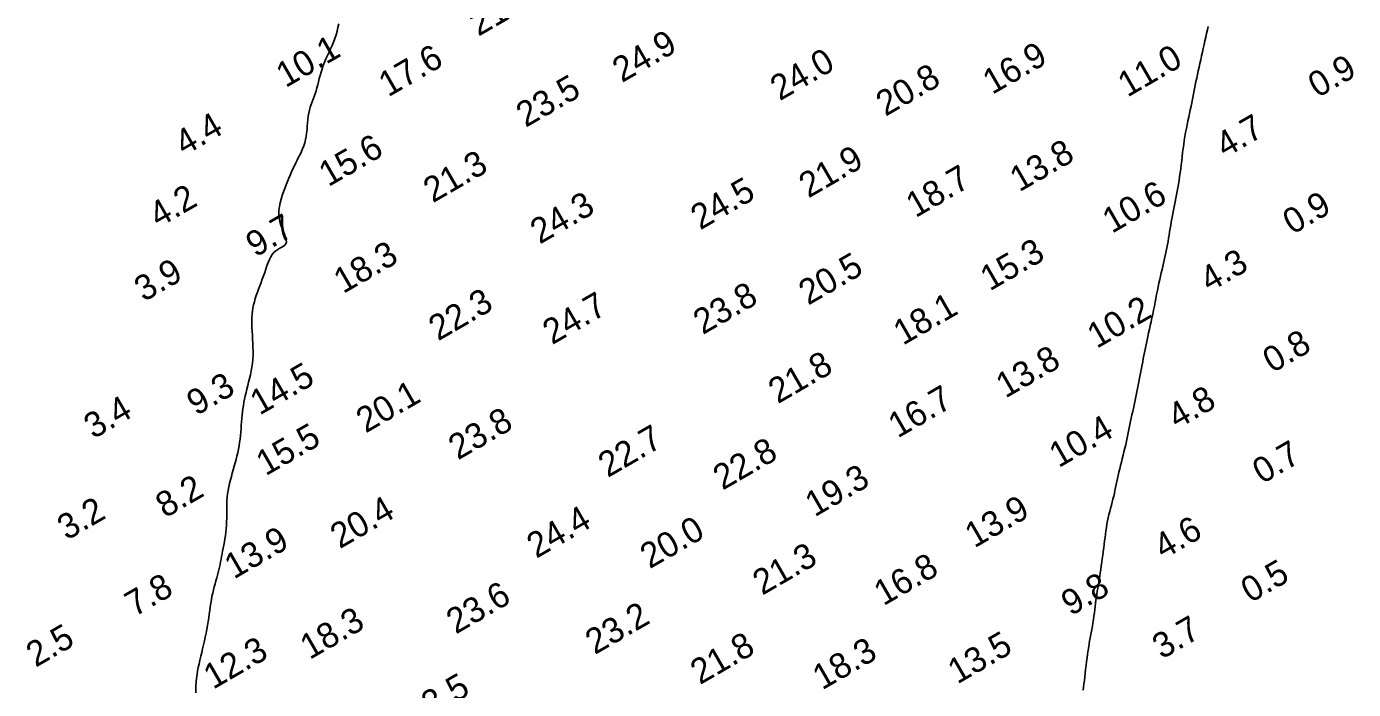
# Model space of a CAD drawing. Extents: x 3024098 to 3056816, y 418252 to 509144.
# Drawn here: x 3026955.7 to 3027219, y 423395.3 to 423526.8 of the extents above; entities that cross this region are included whole.
import ezdxf

# ---------------------------------------------------------------- set-up
doc = ezdxf.new("R2010")
doc.units = 0
doc.layers.add('V-CHAN-CONT-EL10', color=7, linetype='Continuous')
doc.layers.add('V-TOPO-SOUN-0911', color=7, linetype='Continuous')

msp = doc.modelspace()

# ---------------------------------------------------------------- linework, layer by layer
at = {"layer": 'V-CHAN-CONT-EL10'}
for points in [[(3026989.24, 423394.6), (3026989.25, 423395.34), (3026989.27, 423396.07), (3026989.32, 423396.8), (3026989.4, 423397.52), (3026989.5, 423398.23), (3026989.62, 423398.95), (3026989.75, 423399.67), (3026989.91, 423400.39), (3026990.07, 423401.12), (3026990.24, 423401.86), (3026990.42, 423402.61), (3026990.6, 423403.36), (3026990.78, 423404.13), (3026990.96, 423404.9), (3026991.14, 423405.68), (3026991.3, 423406.45), (3026991.45, 423407.23), (3026991.59, 423407.99), (3026991.72, 423408.76), (3026991.83, 423409.51), (3026991.93, 423410.25), (3026992.03, 423410.98), (3026992.13, 423411.7), (3026992.23, 423412.41), (3026992.34, 423413.1), (3026992.46, 423413.77), (3026992.6, 423414.42), (3026992.75, 423415.05), (3026992.91, 423415.67), (3026993.07, 423416.27), (3026993.24, 423416.85), (3026993.4, 423417.42), (3026993.55, 423417.97), (3026993.7, 423418.51), (3026993.83, 423419.04), (3026993.95, 423419.56), (3026994.06, 423420.07), (3026994.16, 423420.59), (3026994.26, 423421.11), (3026994.36, 423421.64), (3026994.46, 423422.19), (3026994.57, 423422.75), (3026994.68, 423423.33), (3026994.8, 423423.93), (3026994.92, 423424.56), (3026995.03, 423425.2), (3026995.13, 423425.85), (3026995.22, 423426.51), (3026995.29, 423427.18), (3026995.35, 423427.86), (3026995.37, 423428.55), (3026995.39, 423429.24), (3026995.39, 423429.93), (3026995.39, 423430.63), (3026995.39, 423431.32), (3026995.4, 423432.02), (3026995.43, 423432.72), (3026995.48, 423433.41), (3026995.56, 423434.1), (3026995.67, 423434.79), (3026995.81, 423435.48), (3026995.96, 423436.17), (3026996.13, 423436.85), (3026996.31, 423437.53), (3026996.49, 423438.21), (3026996.68, 423438.89), (3026996.87, 423439.56), (3026997.05, 423440.24), (3026997.23, 423440.91), (3026997.4, 423441.58), (3026997.56, 423442.26), (3026997.7, 423442.93), (3026997.83, 423443.61), (3026997.94, 423444.29), (3026998.03, 423444.97), (3026998.11, 423445.65), (3026998.17, 423446.34), (3026998.23, 423447.02), (3026998.28, 423447.7), (3026998.33, 423448.37), (3026998.38, 423449.04), (3026998.45, 423449.69), (3026998.52, 423450.34), (3026998.61, 423450.98), (3026998.7, 423451.62), (3026998.81, 423452.26), (3026998.94, 423452.91), (3026999.07, 423453.55), (3026999.22, 423454.21), (3026999.38, 423454.89), (3026999.56, 423455.57), (3026999.73, 423456.28), (3026999.91, 423457), (3027000.08, 423457.73), (3027000.24, 423458.48), (3027000.38, 423459.24), (3027000.49, 423460.02), (3027000.57, 423460.8), (3027000.61, 423461.6), (3027000.62, 423462.41), (3027000.6, 423463.22), (3027000.57, 423464.02), (3027000.52, 423464.81), (3027000.47, 423465.59), (3027000.42, 423466.34), (3027000.39, 423467.07), (3027000.37, 423467.77), (3027000.37, 423468.45), (3027000.39, 423469.1), (3027000.44, 423469.73), (3027000.5, 423470.35), (3027000.6, 423470.97), (3027000.72, 423471.58), (3027000.87, 423472.2), (3027001.05, 423472.82), (3027001.25, 423473.44), (3027001.47, 423474.08), (3027001.71, 423474.72), (3027001.96, 423475.36), (3027002.21, 423476.02), (3027002.45, 423476.68), (3027002.69, 423477.35), (3027002.92, 423478.02), (3027003.14, 423478.69), (3027003.37, 423479.34), (3027003.6, 423479.97), (3027003.85, 423480.56), (3027004.12, 423481.1), (3027004.42, 423481.58), (3027004.75, 423481.98), (3027005.13, 423482.31), (3027005.53, 423482.58), (3027005.93, 423482.81), (3027006.31, 423483.02), (3027006.65, 423483.22), (3027006.94, 423483.45), (3027007.13, 423483.72), (3027007.22, 423484.05), (3027007.2, 423484.45), (3027007.08, 423484.93), (3027006.89, 423485.48), (3027006.65, 423486.08), (3027006.39, 423486.73), (3027006.15, 423487.41), (3027005.94, 423488.12), (3027005.8, 423488.85), (3027005.74, 423489.59), (3027005.76, 423490.33), (3027005.85, 423491.08), (3027005.99, 423491.82), (3027006.18, 423492.56), (3027006.41, 423493.29), (3027006.66, 423494.01), (3027006.92, 423494.71), (3027007.19, 423495.4), (3027007.45, 423496.06), (3027007.72, 423496.71), (3027007.99, 423497.35), (3027008.26, 423497.97), (3027008.53, 423498.57), (3027008.81, 423499.16), (3027009.09, 423499.74), (3027009.38, 423500.31), (3027009.66, 423500.87), (3027009.94, 423501.43), (3027010.21, 423501.99), (3027010.45, 423502.57), (3027010.68, 423503.15), (3027010.87, 423503.75), (3027011.04, 423504.37), (3027011.16, 423505.01), (3027011.25, 423505.67), (3027011.32, 423506.35), (3027011.38, 423507.03), (3027011.44, 423507.7), (3027011.5, 423508.37), (3027011.58, 423509.01), (3027011.68, 423509.64), (3027011.81, 423510.23), (3027011.97, 423510.79), (3027012.15, 423511.34), (3027012.34, 423511.88), (3027012.54, 423512.41), (3027012.74, 423512.94), (3027012.94, 423513.48), (3027013.12, 423514.04), (3027013.29, 423514.62), (3027013.45, 423515.22), (3027013.6, 423515.84), (3027013.76, 423516.47), (3027013.92, 423517.11), (3027014.1, 423517.76), (3027014.3, 423518.41), (3027014.53, 423519.07), (3027014.79, 423519.72), (3027015.08, 423520.38), (3027015.38, 423521.04), (3027015.69, 423521.71), (3027016, 423522.38), (3027016.31, 423523.06), (3027016.59, 423523.74), (3027016.85, 423524.45), (3027017.08, 423525.16), (3027017.28, 423525.88), (3027017.45, 423526.6), (3027017.61, 423527.32)], [(3027190.15, 423526.82), (3027190, 423526.15), (3027189.85, 423525.45), (3027189.69, 423524.72), (3027189.53, 423523.98), (3027189.36, 423523.23), (3027189.19, 423522.47), (3027189.02, 423521.72), (3027188.85, 423520.97), (3027188.68, 423520.22), (3027188.52, 423519.48), (3027188.35, 423518.75), (3027188.19, 423518.03), (3027188.04, 423517.31), (3027187.88, 423516.59), (3027187.73, 423515.88), (3027187.59, 423515.18), (3027187.45, 423514.48), (3027187.31, 423513.79), (3027187.18, 423513.09), (3027187.04, 423512.39), (3027186.9, 423511.69), (3027186.76, 423510.98), (3027186.61, 423510.27), (3027186.46, 423509.54), (3027186.31, 423508.81), (3027186.15, 423508.07), (3027185.99, 423507.32), (3027185.84, 423506.56), (3027185.69, 423505.79), (3027185.55, 423505), (3027185.43, 423504.21), (3027185.31, 423503.41), (3027185.2, 423502.6), (3027185.1, 423501.79), (3027185, 423500.98), (3027184.91, 423500.17), (3027184.81, 423499.37), (3027184.71, 423498.58), (3027184.61, 423497.8), (3027184.5, 423497.04), (3027184.38, 423496.29), (3027184.26, 423495.56), (3027184.13, 423494.84), (3027184, 423494.13), (3027183.86, 423493.43), (3027183.73, 423492.73), (3027183.6, 423492.05), (3027183.47, 423491.37), (3027183.34, 423490.69), (3027183.21, 423490.02), (3027183.09, 423489.35), (3027182.97, 423488.69), (3027182.85, 423488.03), (3027182.74, 423487.38), (3027182.62, 423486.73), (3027182.52, 423486.08), (3027182.41, 423485.44), (3027182.3, 423484.8), (3027182.19, 423484.17), (3027182.08, 423483.54), (3027181.97, 423482.91), (3027181.85, 423482.29), (3027181.72, 423481.67), (3027181.59, 423481.06), (3027181.45, 423480.45), (3027181.3, 423479.84), (3027181.15, 423479.22), (3027181, 423478.59), (3027180.84, 423477.94), (3027180.69, 423477.28), (3027180.54, 423476.6), (3027180.38, 423475.89), (3027180.23, 423475.16), (3027180.08, 423474.41), (3027179.94, 423473.65), (3027179.79, 423472.88), (3027179.63, 423472.1), (3027179.48, 423471.32), (3027179.32, 423470.54), (3027179.16, 423469.77), (3027178.99, 423468.99), (3027178.83, 423468.23), (3027178.66, 423467.48), (3027178.5, 423466.75), (3027178.34, 423466.03), (3027178.18, 423465.33), (3027178.04, 423464.66), (3027177.9, 423464), (3027177.77, 423463.37), (3027177.64, 423462.75), (3027177.52, 423462.14), (3027177.4, 423461.53)], [(3027177.4, 423461.53), (3027177.28, 423460.92), (3027177.17, 423460.3), (3027177.05, 423459.68), (3027176.93, 423459.03), (3027176.8, 423458.38), (3027176.68, 423457.71), (3027176.55, 423457.03), (3027176.42, 423456.35), (3027176.29, 423455.67), (3027176.15, 423454.99), (3027176.01, 423454.32), (3027175.88, 423453.66), (3027175.74, 423453), (3027175.6, 423452.35), (3027175.46, 423451.7), (3027175.32, 423451.06), (3027175.18, 423450.42), (3027175.04, 423449.78), (3027174.91, 423449.13), (3027174.77, 423448.49), (3027174.64, 423447.84), (3027174.51, 423447.19), (3027174.37, 423446.53), (3027174.24, 423445.87), (3027174.09, 423445.2), (3027173.94, 423444.53), (3027173.79, 423443.84), (3027173.62, 423443.15), (3027173.45, 423442.46), (3027173.28, 423441.76), (3027173.1, 423441.07), (3027172.93, 423440.38), (3027172.76, 423439.7), (3027172.6, 423439.04), (3027172.44, 423438.39), (3027172.3, 423437.76), (3027172.17, 423437.14), (3027172.04, 423436.54), (3027171.92, 423435.95), (3027171.8, 423435.36), (3027171.67, 423434.78), (3027171.54, 423434.2), (3027171.41, 423433.62), (3027171.26, 423433.03), (3027171.11, 423432.43), (3027170.95, 423431.83), (3027170.79, 423431.22), (3027170.63, 423430.6), (3027170.48, 423429.98), (3027170.33, 423429.36), (3027170.2, 423428.72), (3027170.08, 423428.08), (3027169.97, 423427.43), (3027169.87, 423426.77), (3027169.78, 423426.11), (3027169.69, 423425.44), (3027169.61, 423424.76), (3027169.52, 423424.07), (3027169.44, 423423.36), (3027169.35, 423422.66), (3027169.25, 423421.94), (3027169.15, 423421.22), (3027169.05, 423420.51), (3027168.94, 423419.8), (3027168.84, 423419.11), (3027168.74, 423418.43), (3027168.64, 423417.78), (3027168.54, 423417.14), (3027168.44, 423416.53), (3027168.35, 423415.93), (3027168.25, 423415.34), (3027168.16, 423414.76), (3027168.08, 423414.18), (3027167.99, 423413.59), (3027167.9, 423412.99), (3027167.82, 423412.39), (3027167.74, 423411.77), (3027167.65, 423411.14), (3027167.57, 423410.49), (3027167.48, 423409.85), (3027167.38, 423409.19), (3027167.29, 423408.53), (3027167.18, 423407.87), (3027167.06, 423407.21), (3027166.95, 423406.54), (3027166.82, 423405.86), (3027166.7, 423405.18), (3027166.57, 423404.49), (3027166.45, 423403.78), (3027166.33, 423403.06), (3027166.22, 423402.32), (3027166.12, 423401.57), (3027166.02, 423400.8), (3027165.93, 423400.03), (3027165.84, 423399.27), (3027165.76, 423398.51), (3027165.67, 423397.77), (3027165.59, 423397.06), (3027165.51, 423396.38), (3027165.42, 423395.74), (3027165.34, 423395.13)]]:
    msp.add_lwpolyline(points, dxfattribs=at)

# ---------------------------------------------------------------- texts
at = {"layer": 'V-TOPO-SOUN-0911'}
for s, p in [('21.0 ', (3027045.33, 423524.77)), ('10.1 ', (3027007.07, 423514.58)), ('24.9 ', (3027073.82, 423515.58)), ('17.6 ', (3027027.43, 423512.73)), ('24.0 ', (3027105.14, 423511.97)), ('16.9 ', (3027147.31, 423513.22)), ('11.0 ', (3027174.13, 423512.69)), ('0.9', (3027211.88, 423512.57)), ('20.8 ', (3027126.12, 423508.89)), ('23.5 ', (3027054.71, 423506.69)), ('4.4', (3026986.96, 423501.08)), ('4.7', (3027193.54, 423500.69)), ('15.6 ', (3027015.55, 423494.92)), ('21.9 ', (3027110.83, 423492.68)), ('13.8 ', (3027152.69, 423493.9)), ('21.3 ', (3027036.29, 423491.73)), ('18.7 ', (3027132.09, 423488.78)), ('4.2', (3026981.86, 423486.82)), ('24.5 ', (3027089.36, 423486.35)), ('10.6 ', (3027171.06, 423485.67)), ('24.3 ', (3027057.51, 423483.53)), ('0.9', (3027206.86, 423485.44)), ('9.7', (3027001.08, 423480.94)), ('15.3 ', (3027146.82, 423474.24)), ('18.3 ', (3027018.5, 423473.72)), ('20.5 ', (3027110.78, 423471.42)), ('4.3', (3027190.42, 423474.02)), ('3.9', (3026978.94, 423472.11)), ('22.3 ', (3027037.34, 423464.34)), ('24.7 ', (3027059.97, 423463.58)), ('23.8 ', (3027089.86, 423465.58)), ('18.1 ', (3027129.58, 423463.46)), ('10.2 ', (3027168.04, 423462.83)), ('0.8', (3027202.89, 423457.98)), ('13.8 ', (3027149.93, 423452.98)), ('21.8 ', (3027104.76, 423451.87)), ('9.3', (3026989.34, 423449.51)), ('14.5 ', (3027001.91, 423449.6)), ('20.1 ', (3027022.97, 423446.06)), ('16.7 ', (3027128.55, 423445.06)), ('4.8', (3027184.02, 423446.86)), ('3.4', (3026968.93, 423444.89)), ('23.8 ', (3027041.27, 423440.71)), ('15.5 ', (3027003.11, 423437.56)), ('22.7 ', (3027071, 423437.22)), ('10.4 ', (3027160.49, 423439.17)), ('22.8 ', (3027093.8, 423434.72)), ('0.7', (3027200.85, 423435.96)), ('19.3 ', (3027112.06, 423429.42)), ('8.2', (3026983.17, 423429.2)), ('3.2', (3026963.65, 423424.78)), ('20.4 ', (3027017.82, 423423.1)), ('24.4 ', (3027056.82, 423421.19)), ('13.9 ', (3027143.77, 423423.26)), ('20.0 ', (3027079.32, 423419.12)), ('4.6', (3027181.28, 423421.01)), ('13.9 ', (3026996.82, 423417.09)), ('21.3 ', (3027101.67, 423413.88)), ('16.8 ', (3027125.72, 423411.78)), ('0.5', (3027198.55, 423412.37)), ('7.8', (3026977.07, 423409.62)), ('23.6 ', (3027040.85, 423406.17)), ('9.8', (3027162.89, 423409.78)), ('18.3 ', (3027011.84, 423401.11)), ('23.2 ', (3027068.44, 423402.1)), ('2.5', (3026957.47, 423399.58)), ('3.7', (3027180.97, 423401.19)), ('12.3 ', (3026992.68, 423395.21)), ('21.8 ', (3027089.3, 423396.13)), ('18.3 ', (3027113.55, 423395.08)), ('13.5 ', (3027140.38, 423396.26)), ('23.5 ', (3027032.7, 423387.96))]:
    msp.add_text(s, height=5, rotation=30, dxfattribs=at).set_placement(p)

doc.saveas('drawing.dxf')
